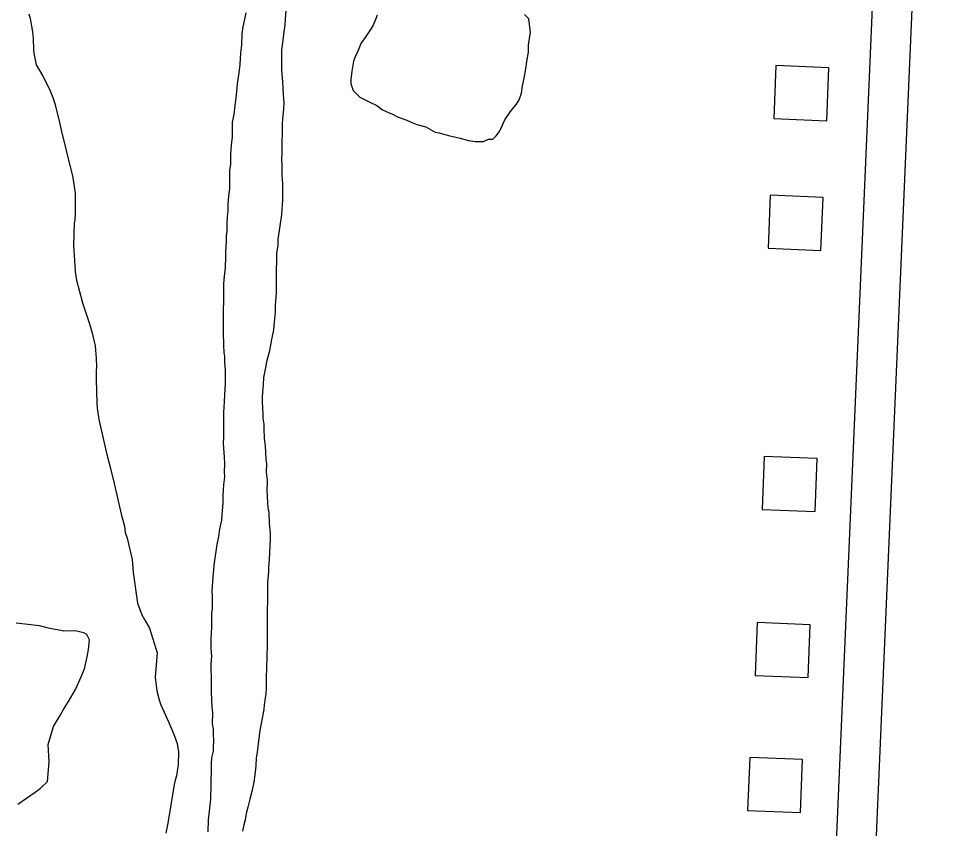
# Model space of a CAD drawing. Extents: x 3683402 to 3721514, y 487807 to 513565.
# Drawn here: x 3690642 to 3691336, y 501059 to 501671 of the extents above; entities that cross this region are included whole.
import ezdxf

# ---------------------------------------------------------------- set-up
doc = ezdxf.new("R2010")
doc.units = 0
for name, color, linetype in [('V-BLDG-OTLN', 7, 'Continuous'), ('V-ROAD-CNTR', 7, 'Continuous'), ('V-SITE-VEGE', 7, 'Continuous'), ('V-TOPO-SHOR', 7, 'Continuous')]:
    doc.layers.add(name, color=color, linetype=linetype)

msp = doc.modelspace()

# ---------------------------------------------------------------- linework, layer by layer
at = {"layer": 'V-BLDG-OTLN'}
for points in [[(3691252.06, 501593.41), (3691253.72, 501633.38), (3691213.75, 501635.03), (3691212.1, 501595.07)], [(3691247.72, 501495.57), (3691249.38, 501535.54), (3691209.41, 501537.19), (3691207.75, 501497.23)], [(3691243.23, 501298.49), (3691244.89, 501338.46), (3691204.92, 501340.11), (3691203.27, 501300.15)], [(3691237.95, 501173.16), (3691239.6, 501213.12), (3691199.64, 501214.78), (3691197.98, 501174.81)], [(3691232.21, 501071.35), (3691233.87, 501111.32), (3691193.9, 501112.98), (3691192.24, 501073.01)]]:
    msp.add_lwpolyline(points, close=True, dxfattribs=at)
at = {"layer": 'V-ROAD-CNTR'}
for points in [[(3691336.49, 502918.67), (3691290.02, 501766.66), (3691228.94, 500348.71)], [(3691323.79, 501859.3), (3691320, 501765.41), (3691247.4, 500080.21), (3691222.08, 499518.83)]]:
    msp.add_lwpolyline(points, dxfattribs=at)
at = {"layer": 'V-SITE-VEGE'}
for points in [[(3690649.68, 501674.1), (3690650.84, 501670.54), (3690652.66, 501660.37), (3690653.1, 501655.4), (3690653.28, 501647.13), (3690653.49, 501644.29), (3690655.32, 501635.53), (3690660.46, 501626.99), (3690665.36, 501617.27), (3690667.91, 501610.87), (3690669.3, 501606.37), (3690672.98, 501591.92), (3690674.35, 501585.3), (3690678.04, 501570.85), (3690682.86, 501550.49), (3690684.66, 501538.43), (3690684.8, 501523.54), (3690684.52, 501518.34)], [(3690684.52, 501518.34), (3690684.03, 501515.98), (3690683.45, 501499.44), (3690684.31, 501487.85), (3690684.73, 501479.58), (3690685.63, 501473.19), (3690690.24, 501455.9), (3690695.79, 501439.32), (3690697.64, 501433.16), (3690699.94, 501423.46), (3690700.58, 501414), (3690700.77, 501407.85), (3690700.52, 501404.54), (3690700.47, 501398.16), (3690701.06, 501380.2), (3690701.27, 501376.41), (3690702.62, 501367.9), (3690708.59, 501341.62), (3690710.89, 501332.86), (3690714.11, 501319.6), (3690719.61, 501295.46), (3690721.92, 501287.4), (3690722.6, 501282.67), (3690723.98, 501278.41), (3690727.66, 501262.31), (3690728.53, 501252.61), (3690731.68, 501229.43), (3690735.17, 501220.42), (3690737.96, 501215.2), (3690740.77, 501210.46), (3690746.55, 501191.98), (3690746.03, 501185.84), (3690745.24, 501173.32), (3690746.35, 501163.15), (3690748.19, 501156.28), (3690749.35, 501152.73), (3690755.4, 501139.22), (3690759.35, 501129.73), (3690761.67, 501123.34), (3690762.81, 501117.18), (3690762.51, 501107.73), (3690761.27, 501099), (3690760.3, 501095.69), (3690759.57, 501092.62), (3690754.64, 501063.35), (3690753.17, 501055.8)], [(3690684.91, 501164.29), (3690689.22, 501173.71), (3690691.87, 501179.84), (3690693.82, 501188.8), (3690694.81, 501194.47), (3690695.56, 501201.79), (3690694.63, 501203.69), (3690693.46, 501205.59), (3690691.35, 501207.02), (3690684.74, 501208.48), (3690676.23, 501208.31), (3690664.66, 501210.51), (3690657.82, 501212.22), (3690640.11, 501214.23)], [(3690641.52, 501077.61), (3690654.59, 501086.73), (3690658.39, 501089.55), (3690663.86, 501094.71), (3690665.14, 501109.59), (3690664.29, 501122.6), (3690668.4, 501136.27), (3690672.95, 501143.81), (3690676.06, 501149.22), (3690679.64, 501155.1), (3690684.91, 501164.29)]]:
    msp.add_lwpolyline(points, dxfattribs=at)
at = {"layer": 'V-TOPO-SHOR'}
for points in [[(3690843.69, 501676.26), (3690843.29, 501670.14), (3690842.9, 501665.46), (3690842.14, 501660.43), (3690841.37, 501652.16), (3690840.61, 501646.76), (3690840.56, 501640.64), (3690840.53, 501635.6), (3690840.51, 501632.37), (3690840.84, 501628.4), (3690841.16, 501622.64), (3690841.81, 501613.28), (3690842.13, 501606.8), (3690842.1, 501602.48), (3690841.33, 501594.56), (3690840.94, 501590.97), (3690840.89, 501583.41), (3690840.85, 501578.01), (3690840.81, 501572.97), (3690840.78, 501568.29), (3690840.4, 501564.33), (3690840.72, 501559.65), (3690840.67, 501552.09), (3690841.35, 501545.97), (3690841.3, 501539.49), (3690841.26, 501533.73)], [(3690843.69, 501676.26), (3690843.29, 501670.14), (3690842.9, 501665.46), (3690842.14, 501660.43)], [(3690797.32, 501473.67), (3690798.1, 501482.3), (3690798.52, 501490.58), (3690798.54, 501494.18), (3690798.96, 501502.45), (3690798.99, 501506.41), (3690799.37, 501510.01), (3690799.41, 501515.41), (3690799.81, 501521.16), (3690800.2, 501525.12), (3690800.23, 501529.8), (3690800.64, 501536.64), (3690801.39, 501542.03), (3690801.44, 501548.15), (3690801.49, 501556.07), (3690802.24, 501560.38), (3690802.29, 501567.58), (3690802.7, 501575.14), (3690803.46, 501580.89), (3690803.49, 501585.21), (3690803.54, 501592.41), (3690804.66, 501598.16), (3690805.43, 501604.64), (3690806.56, 501612.91), (3690807.34, 501621.18), (3690808.48, 501629.45), (3690809.24, 501635.92), (3690809.67, 501644.56), (3690810.43, 501650.67), (3690810.85, 501659.31), (3690811.6, 501664.35), (3690812.72, 501670.1), (3690813.83, 501674.77)], [(3690802.24, 501560.38), (3690802.29, 501567.58), (3690802.7, 501575.14), (3690803.46, 501580.89), (3690803.49, 501585.21), (3690803.54, 501592.41), (3690804.66, 501598.16), (3690805.43, 501604.64), (3690806.56, 501612.91), (3690807.34, 501621.18), (3690808.48, 501629.45), (3690809.24, 501635.92), (3690809.67, 501644.56), (3690810.43, 501650.67), (3690810.85, 501659.31), (3690811.6, 501664.35), (3690812.72, 501670.1), (3690813.83, 501674.77)], [(3690912.8, 501673.02), (3690911.52, 501669.87), (3690909.59, 501665.46), (3690907.67, 501662.31), (3690903.2, 501655.39), (3690900.65, 501652.25), (3690898.08, 501645.95), (3690896.15, 501641.53), (3690894.87, 501638.39), (3690894.21, 501635.23), (3690893.55, 501630.81), (3690892.88, 501624.49), (3690892.85, 501621.34), (3690894.71, 501616.26), (3690899.74, 501611.17), (3690903.52, 501609.25), (3690907.29, 501607.33), (3690912.33, 501604.77), (3690916.73, 501601.58), (3690921.14, 501599.65), (3690924.29, 501598.36), (3690928.07, 501596.44), (3690935.01, 501593.86), (3690938.79, 501591.94), (3690942.57, 501590.65), (3690949.51, 501588.71), (3690956.43, 501584.87), (3690959.59, 501584.22), (3690966.52, 501582.27), (3690972.2, 501580.97), (3690975.36, 501580.32), (3690981.66, 501578.37), (3690986.72, 501577.71), (3690989.88, 501577.69), (3690993.04, 501577.66), (3690996.84, 501579.53), (3691000, 501579.51), (3691002.55, 501582.02), (3691005.1, 501585.17), (3691007.02, 501589.58), (3691008.95, 501593.99), (3691013.42, 501600.27), (3691015.33, 501602.79), (3691017.88, 501605.93), (3691019.8, 501609.08), (3691021.73, 501614.12), (3691022.4, 501619.8), (3691023.7, 501625.48), (3691025.01, 501632.42), (3691025.69, 501638.11), (3691027, 501645.05), (3691027.04, 501650.74), (3691028.37, 501660.21), (3691027.77, 501665.9), (3691027.18, 501670.33), (3691024.04, 501673.51)], [(3690842.14, 501660.43), (3690841.37, 501652.16), (3690840.61, 501646.76), (3690840.56, 501640.64), (3690840.53, 501635.6), (3690840.51, 501632.37), (3690840.84, 501628.4), (3690841.16, 501622.64), (3690841.81, 501613.28), (3690842.13, 501606.8), (3690842.1, 501602.48), (3690841.33, 501594.56), (3690840.94, 501590.97), (3690840.89, 501583.41), (3690840.85, 501578.01), (3690840.81, 501572.97), (3690840.78, 501568.29), (3690840.4, 501564.33), (3690840.72, 501559.65), (3690840.67, 501552.09), (3690841.35, 501545.97), (3690841.3, 501539.49), (3690841.26, 501533.73), (3690840.47, 501522.58), (3690839.33, 501513.95), (3690837.82, 501503.88), (3690837.79, 501499.56), (3690836.66, 501493.09), (3690836.61, 501485.53), (3690836.59, 501482.29), (3690836.56, 501477.97), (3690836.5, 501469.69), (3690836.46, 501463.57), (3690835.67, 501453.86), (3690835.64, 501448.82), (3690834.86, 501441.27), (3690834.46, 501435.51), (3690832.97, 501428.32), (3690832.22, 501424.01), (3690831.1, 501418.62), (3690829.26, 501411.43), (3690828.51, 501407.11), (3690827.76, 501403.52), (3690827.01, 501399.57), (3690826.62, 501394.17), (3690826.22, 501388.77), (3690825.83, 501384.46), (3690825.81, 501381.22), (3690826.46, 501372.21), (3690826.44, 501368.97), (3690827.13, 501364.29), (3690827.11, 501361.05), (3690827.42, 501353.49), (3690828.1, 501348.09), (3690828.43, 501343.4), (3690828.74, 501337.64), (3690829.08, 501334.4), (3690829.04, 501328.28), (3690829.72, 501322.16), (3690829.69, 501318.92), (3690829.31, 501315.68), (3690829.63, 501309.56), (3690830.29, 501301.63), (3690830.99, 501297.67), (3690831.29, 501289.39), (3690831.96, 501281.83), (3690831.93, 501277.51), (3690831.5, 501267.79), (3690831.1, 501262.03), (3690830.7, 501256.28), (3690830.67, 501252.68), (3690829.91, 501245.48), (3690829.87, 501240.45), (3690829.84, 501235.77), (3690829.8, 501230.01), (3690829.76, 501224.97), (3690829.71, 501217.41), (3690829.67, 501211.65), (3690829.62, 501204.81), (3690829.56, 501195.09), (3690829.53, 501191.13), (3690829.5, 501186.45), (3690829.11, 501182.86), (3690829.02, 501170.62), (3690828.99, 501165.58), (3690828.6, 501160.9), (3690827.46, 501152.63), (3690827.08, 501149.04), (3690825.95, 501142.56), (3690824.83, 501137.17), (3690824.09, 501133.58), (3690823.7, 501129.26), (3690822.94, 501123.51), (3690822.17, 501117.03), (3690821.43, 501112.72), (3690821.02, 501106.6), (3690820.25, 501099.77), (3690819.5, 501094.37), (3690818.38, 501088.26), (3690816.53, 501081.44), (3690815.04, 501075.33)], [(3690785.07, 501056.92), (3690785.49, 501065.92), (3690785.88, 501070.23), (3690787.04, 501081.39), (3690787.06, 501084.62), (3690787.45, 501089.3), (3690787.48, 501092.54), (3690787.51, 501097.22), (3690787.54, 501101.18), (3690787.56, 501104.78), (3690787.59, 501108.38), (3690787.98, 501112.7), (3690789.09, 501117.73), (3690789.11, 501120.97), (3690789.5, 501124.92), (3690789.19, 501131.04), (3690789.21, 501134.28), (3690788.51, 501138.25), (3690788.57, 501146.53), (3690788.25, 501151.21), (3690787.6, 501162.01), (3690787.63, 501165.97), (3690787.66, 501170.29), (3690787.39, 501182.89), (3690787.79, 501189.37), (3690787.47, 501195.13), (3690787.5, 501199.09), (3690787.52, 501202.69), (3690787.55, 501206.29), (3690787.94, 501211.68), (3690787.97, 501216), (3690788.02, 501222.12), (3690788.4, 501225.36), (3690788.46, 501234.72), (3690788.13, 501238.32), (3690788.92, 501249.11), (3690789.32, 501254.51), (3690789.71, 501258.11), (3690791.97, 501273.57), (3690793.1, 501279.68), (3690793.85, 501285.07), (3690795.34, 501291.9), (3690795.73, 501296.22), (3690796.51, 501304.85), (3690796.55, 501310.61), (3690796.96, 501318.53), (3690797.73, 501324.64), (3690797.39, 501328.24), (3690797.79, 501334.36), (3690797.47, 501339.4), (3690796.82, 501349.85), (3690796.85, 501354.52), (3690796.94, 501366.76), (3690796.96, 501370), (3690796.98, 501373.24), (3690797.4, 501381.16), (3690797.79, 501386.55), (3690798.21, 501395.19), (3690798.26, 501401.31), (3690798.28, 501405.27), (3690797.6, 501411.03), (3690797.64, 501415.35), (3690797.3, 501418.59), (3690796.98, 501424), (3690796.68, 501433.72), (3690796.74, 501441.63), (3690796.77, 501445.59), (3690796.81, 501451.71), (3690796.84, 501456.03), (3690796.89, 501463.59), (3690796.94, 501470.07), (3690797.32, 501473.67), (3690798.1, 501482.3), (3690798.52, 501490.58), (3690798.54, 501494.18), (3690798.96, 501502.45), (3690798.99, 501506.41), (3690799.37, 501510.01), (3690799.41, 501515.41), (3690799.81, 501521.16), (3690800.2, 501525.12), (3690800.23, 501529.8), (3690800.64, 501536.64), (3690801.39, 501542.03), (3690801.44, 501548.15), (3690801.49, 501556.07), (3690802.24, 501560.38)], [(3690841.26, 501533.73), (3690840.47, 501522.58), (3690839.33, 501513.95), (3690837.82, 501503.88), (3690837.79, 501499.56), (3690836.66, 501493.09), (3690836.61, 501485.53), (3690836.59, 501482.29), (3690836.56, 501477.97), (3690836.5, 501469.69), (3690836.46, 501463.57), (3690835.67, 501453.86), (3690835.64, 501448.82), (3690834.86, 501441.27), (3690834.46, 501435.51), (3690832.97, 501428.32), (3690832.22, 501424.01), (3690831.1, 501418.62), (3690829.26, 501411.43), (3690828.51, 501407.11), (3690827.76, 501403.52), (3690827.01, 501399.57), (3690826.62, 501394.17), (3690826.22, 501388.77), (3690825.83, 501384.46), (3690825.81, 501381.22), (3690826.46, 501372.21), (3690826.44, 501368.97), (3690827.13, 501364.29), (3690827.11, 501361.05), (3690827.42, 501353.49), (3690828.1, 501348.09), (3690828.43, 501343.4), (3690828.74, 501337.64), (3690829.08, 501334.4), (3690829.04, 501328.28), (3690829.72, 501322.16), (3690829.69, 501318.92), (3690829.31, 501315.68), (3690829.63, 501309.56), (3690830.29, 501301.63), (3690830.99, 501297.67), (3690831.29, 501289.39), (3690831.96, 501281.83), (3690831.93, 501277.51), (3690831.5, 501267.79), (3690831.1, 501262.03), (3690830.7, 501256.28), (3690830.67, 501252.68), (3690829.91, 501245.48), (3690829.87, 501240.45), (3690829.84, 501235.77), (3690829.8, 501230.01), (3690829.76, 501224.97), (3690829.71, 501217.41), (3690829.67, 501211.65), (3690829.62, 501204.81), (3690829.56, 501195.09), (3690829.53, 501191.13), (3690829.5, 501186.45), (3690829.11, 501182.86), (3690829.02, 501170.62), (3690828.99, 501165.58), (3690828.6, 501160.9), (3690827.46, 501152.63), (3690827.08, 501149.04), (3690825.95, 501142.56), (3690824.83, 501137.17), (3690824.09, 501133.58), (3690823.7, 501129.26), (3690822.94, 501123.51), (3690822.17, 501117.03), (3690821.43, 501112.72), (3690821.02, 501106.6), (3690820.25, 501099.77), (3690819.5, 501094.37), (3690818.38, 501088.26), (3690816.53, 501081.44), (3690815.04, 501075.33), (3690813.94, 501070.66), (3690813.18, 501065.98), (3690812.07, 501062.03), (3690810.96, 501057.36)], [(3690785.07, 501056.92), (3690785.49, 501065.92), (3690785.88, 501070.23), (3690787.04, 501081.39), (3690787.06, 501084.62), (3690787.45, 501089.3), (3690787.48, 501092.54), (3690787.51, 501097.22), (3690787.54, 501101.18), (3690787.56, 501104.78), (3690787.59, 501108.38), (3690787.98, 501112.7), (3690789.09, 501117.73), (3690789.11, 501120.97), (3690789.5, 501124.92), (3690789.19, 501131.04), (3690789.21, 501134.28), (3690788.51, 501138.25), (3690788.57, 501146.53), (3690788.25, 501151.21), (3690787.6, 501162.01), (3690787.63, 501165.97), (3690787.66, 501170.29), (3690787.39, 501182.89), (3690787.79, 501189.37), (3690787.47, 501195.13), (3690787.5, 501199.09), (3690787.52, 501202.69), (3690787.55, 501206.29), (3690787.94, 501211.68), (3690787.97, 501216), (3690788.02, 501222.12), (3690788.4, 501225.36), (3690788.46, 501234.72), (3690788.13, 501238.32), (3690788.92, 501249.11), (3690789.32, 501254.51), (3690789.71, 501258.11), (3690791.97, 501273.57), (3690793.1, 501279.68), (3690793.85, 501285.07), (3690795.34, 501291.9), (3690795.73, 501296.22), (3690796.51, 501304.85), (3690796.55, 501310.61), (3690796.96, 501318.53), (3690797.73, 501324.64), (3690797.39, 501328.24), (3690797.79, 501334.36), (3690797.47, 501339.4), (3690796.82, 501349.85), (3690796.85, 501354.52), (3690796.94, 501366.76), (3690796.96, 501370), (3690796.98, 501373.24), (3690797.4, 501381.16), (3690797.79, 501386.55), (3690798.21, 501395.19), (3690798.26, 501401.31), (3690798.28, 501405.27), (3690797.6, 501411.03), (3690797.64, 501415.35), (3690797.3, 501418.59), (3690796.98, 501424), (3690796.68, 501433.72), (3690796.74, 501441.63), (3690796.77, 501445.59), (3690796.81, 501451.71), (3690796.84, 501456.03), (3690796.89, 501463.59), (3690796.94, 501470.07), (3690797.32, 501473.67)], [(3690815.04, 501075.33), (3690813.94, 501070.66), (3690813.18, 501065.98), (3690812.07, 501062.03), (3690810.96, 501057.36)]]:
    msp.add_lwpolyline(points, dxfattribs=at)

doc.saveas('drawing.dxf')
